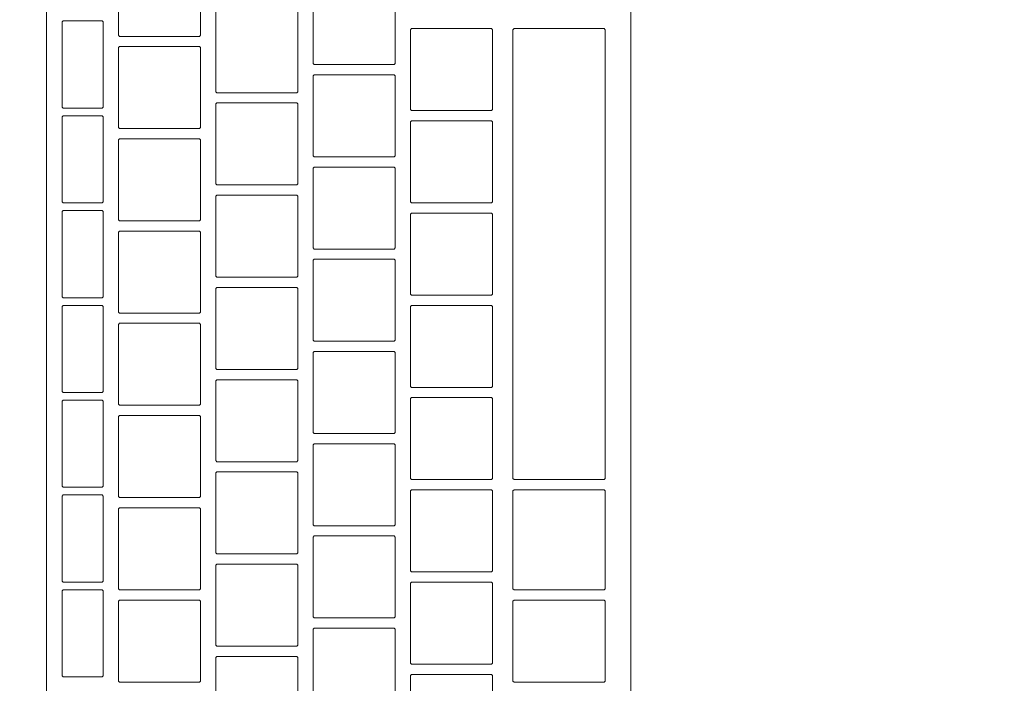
# Model space of a CAD drawing. Header units: metres. Extents: x -3.6 to 84.5, y -11 to 16.8.
# Tile 304 of 656: x 26.32 to 26.512, y 11.935 to 12.065. Entities that reach past the tile are written whole.
import ezdxf

# ---------------------------------------------------------------- set-up
doc = ezdxf.new("R2010")
doc.units = ezdxf.units.M
doc.header["$MEASUREMENT"] = 0
doc.linetypes.add('Wipeout_Contour', pattern=[1, 0, -1])
doc.layers.add('152 - Bemaßung_ Beschriftung.Ausbau', color=7, linetype='Continuous')
doc.layers.add('701 - Einrichtung.Möbel', color=7, linetype='Continuous')
doc.styles.add('ERSTELLTER_STIL_2', font='txt')
doc.dimstyles.new('ERSTELLTER_STIL__1', dxfattribs={"dimtxt": 0.1, "dimasz": 0.0532, "dimexe": 0.18, "dimexo": 0.0625, "dimgap": 0, "dimtad": 1, "dimzin": 0, "dimdsep": 46, "dimtxsty": 'ERSTELLTER_STIL_2', "dimblk": 'ARROWHEAD_2', "dimblk1": 'ARROWHEAD_2', "dimblk2": 'ARROWHEAD_2', "dimcen": 0.09, "dimse1": 1, "dimse2": 1, "dimclrd": 7, "dimclre": 7, "dimclrt": 7, "dimazin": 0, "dimtfac": 1, "dimtdec": 4, "dimtmove": 0, "dimatfit": 3, "dimfxl": 1, "dimtolj": 1, "dimtzin": 0, "dimarcsym": 0})
doc.dimstyles.new('ERSTELLTER_STIL__3', dxfattribs={"dimtxt": 0.1, "dimasz": 0.0532, "dimexe": 0.18, "dimexo": 0.0625, "dimgap": 0, "dimtad": 1, "dimtih": 1, "dimtoh": 1, "dimzin": 0, "dimdsep": 46, "dimtxsty": 'ERSTELLTER_STIL_2', "dimblk": 'ARROWHEAD_2', "dimblk1": 'ARROWHEAD_2', "dimblk2": 'ARROWHEAD_2', "dimcen": 0.09, "dimse1": 1, "dimse2": 1, "dimclrd": 7, "dimclre": 7, "dimclrt": 7, "dimazin": 0, "dimtfac": 1, "dimtdec": 4, "dimtmove": 0, "dimatfit": 3, "dimfxl": 1, "dimtolj": 1, "dimtzin": 0, "dimarcsym": 0})

# ---------------------------------------------------------------- blocks, each defined once
blk = doc.blocks.new('*D375')
at = {"layer": '152 - Bemaßung_ Beschriftung.Ausbau', "color": 7, "linetype": 'Continuous', "lineweight": 5}
for p, q in [((25.795, 15.3025), (25.795, 15.4075)), ((25.68021, 15.39), (25.63979, 15.32)), ((25.81521, 15.39), (25.77479, 15.32)), ((25.66, 15.355), (25.795, 15.355)), ((25.795, 15.355), (29.255, 15.355))]:
    blk.add_line(p, q, dxfattribs=at)
blk = doc.blocks.new('ARROWHEAD_2')
at = {"color": 0, "linetype": 'Continuous', "lineweight": 0}
for p, q in [((-0.3781, -0.655), (0.3781, 0.655)), ((0, 0), (-1, 0))]:
    blk.add_line(p, q, dxfattribs=at)
blk = doc.blocks.new('*D376')
at = {"layer": '152 - Bemaßung_ Beschriftung.Ausbau', "color": 7, "linetype": 'Continuous', "lineweight": 5}
for p, q in [((25.81521, 15.39), (25.77479, 15.32)), ((29.27521, 15.39), (29.23479, 15.32)), ((25.795, 15.355), (29.255, 15.355))]:
    blk.add_line(p, q, dxfattribs=at)
at = {"layer": '152 - Bemaßung_ Beschriftung.Ausbau', "color": 7, "lineweight": 5, "char_height": 0.1, "attachment_point": 7, "style": 'ERSTELLTER_STIL_2'}
for s, insert in [('\\A1;{\\pql;\\fArial|b0|i0|c0|p38;13\\fArial|b0|i0|c0|p38;\\A1{\\H.66x;\\S25^  ;}}', (28.98283, 15.37329)), ('\\A1;{\\pql;\\fArial|b0|i0|c0|p38;3,46}', (27.266, 15.375))]:
    blk.add_mtext(s, dxfattribs=dict(at, insert=insert))
blk = doc.blocks.new('*D377')
at = {"layer": '152 - Bemaßung_ Beschriftung.Ausbau', "color": 7, "linetype": 'Continuous', "lineweight": 5}
for p, q in [((29.255, 15.3025), (29.255, 15.4075)), ((29.3875, 15.3025), (29.3875, 15.4075)), ((29.27521, 15.39), (29.23479, 15.32)), ((29.40771, 15.39), (29.36729, 15.32)), ((25.795, 15.355), (29.255, 15.355)), ((29.255, 15.355), (29.3875, 15.355)), ((29.3875, 15.355), (36.4575, 15.355))]:
    blk.add_line(p, q, dxfattribs=at)
blk = doc.blocks.new('*D648')
at = {"layer": '152 - Bemaßung_ Beschriftung.Ausbau', "color": 7, "linetype": 'Continuous', "lineweight": 5}
for p, q in [((-1.675, 13.455), (-1.675, 13.695)), ((-1.71, 13.47521), (-1.64, 13.43479)), ((-1.6225, 13.455), (-1.7275, 13.455)), ((-1.675, 0.245), (-1.675, 13.455)), ((-1.71, 0.26521), (-1.64, 0.22479)), ((-1.6225, 0.245), (-1.7275, 0.245)), ((-1.675, 0.005), (-1.675, 0.245))]:
    blk.add_line(p, q, dxfattribs=at)
at = {"layer": '152 - Bemaßung_ Beschriftung.Ausbau', "color": 7, "lineweight": 5, "insert": (-1.695, 6.67903), "char_height": 0.1, "attachment_point": 7, "rotation": 90, "style": 'ERSTELLTER_STIL_2'}
blk.add_mtext('\\A1;{\\pql;\\fArial|b0|i0|c0|p38;13,21}', dxfattribs=at)

msp = doc.modelspace()

# ---------------------------------------------------------------- wipeouts: each hides what was drawn before it
at = {"color": 254, "linetype": 'Wipeout_Contour', "lineweight": 0, "ltscale": 116.037036}
msp.add_wipeout([(25.93999, 11.075), (26.83999, 11.075), (26.83999, 12.975), (25.93999, 12.975)], dxfattribs=at).dxf.layer = '701 - Einrichtung.Möbel'

# ---------------------------------------------------------------- next in the draw order: wipeouts: each hides what was drawn before it
at = {"color": 254, "linetype": 'Wipeout_Contour', "lineweight": 0, "ltscale": 115.992173}
msp.add_wipeout([(26.43909, 11.89722), (26.43909, 12.15922), (26.32509, 12.15922), (26.32509, 11.89722)], dxfattribs=at).dxf.layer = '701 - Einrichtung.Möbel'

# ---------------------------------------------------------------- next in the draw order: linework, layer by layer
at = {"layer": '701 - Einrichtung.Möbel', "color": 7, "linetype": 'Continuous', "lineweight": 5, "flags": 128}
msp.add_lwpolyline([(26.43909, 11.89722), (26.43909, 12.15922), (26.32509, 12.15922), (26.32509, 11.89722)], close=True, dxfattribs=at)

# ---------------------------------------------------------------- next in the draw order: wipeouts: each hides what was drawn before it
at = {"color": 254, "linetype": 'Wipeout_Contour', "lineweight": 0, "ltscale": 260.408207}
msp.add_wipeout([(26.35509, 12.06972), (26.35509, 12.07752), (26.35489, 12.07772), (26.33929, 12.07772), (26.33909, 12.07752), (26.33909, 12.06192), (26.33929, 12.06172), (26.35489, 12.06172), (26.35509, 12.06192)], dxfattribs=at).dxf.layer = '701 - Einrichtung.Möbel'
at = {"color": 254, "linetype": 'Wipeout_Contour', "lineweight": 0, "ltscale": 260.698399}
msp.add_wipeout([(26.39309, 12.06422), (26.39309, 12.07202), (26.39289, 12.07222), (26.37729, 12.07222), (26.37709, 12.07202), (26.37709, 12.05642), (26.37729, 12.05622), (26.39289, 12.05622), (26.39309, 12.05642)], dxfattribs=at).dxf.layer = '701 - Einrichtung.Möbel'
at = {"color": 254, "linetype": 'Wipeout_Contour', "lineweight": 0, "ltscale": 260.522346}
msp.add_wipeout([(26.37409, 12.05872), (26.37409, 12.06652), (26.37389, 12.06672), (26.35829, 12.06672), (26.35809, 12.06652), (26.35809, 12.05092), (26.35829, 12.05072), (26.37389, 12.05072), (26.37409, 12.05092)], dxfattribs=at).dxf.layer = '701 - Einrichtung.Möbel'
at = {"color": 254, "linetype": 'Wipeout_Contour', "lineweight": 0, "ltscale": 260.231303}
msp.add_wipeout([(26.33609, 12.05622), (26.33609, 12.06452), (26.33589, 12.06472), (26.32829, 12.06472), (26.32809, 12.06452), (26.32809, 12.04792), (26.32829, 12.04772), (26.33589, 12.04772), (26.33609, 12.04792)], dxfattribs=at).dxf.layer = '701 - Einrichtung.Möbel'
at = {"color": 254, "linetype": 'Wipeout_Contour', "lineweight": 0, "ltscale": 260.820142}
msp.add_wipeout([(26.41209, 12.05522), (26.41209, 12.06302), (26.41189, 12.06322), (26.39629, 12.06322), (26.39609, 12.06302), (26.39609, 12.04742), (26.39629, 12.04722), (26.41189, 12.04722), (26.41209, 12.04742)], dxfattribs=at).dxf.layer = '701 - Einrichtung.Möbel'
at = {"color": 254, "linetype": 'Wipeout_Contour', "lineweight": 0, "ltscale": 260.86078}
msp.add_wipeout([(26.43409, 12.01922), (26.43409, 12.06302), (26.43389, 12.06322), (26.41629, 12.06322), (26.41609, 12.06302), (26.41609, 11.97542), (26.41629, 11.97522), (26.43389, 11.97522), (26.43409, 11.97542)], dxfattribs=at).dxf.layer = '701 - Einrichtung.Möbel'
at = {"color": 254, "linetype": 'Wipeout_Contour', "lineweight": 0, "ltscale": 260.340671}
msp.add_wipeout([(26.35509, 12.05172), (26.35509, 12.05952), (26.35489, 12.05972), (26.33929, 12.05972), (26.33909, 12.05952), (26.33909, 12.04392), (26.33929, 12.04372), (26.35489, 12.04372), (26.35509, 12.04392)], dxfattribs=at).dxf.layer = '701 - Einrichtung.Möbel'
at = {"color": 254, "linetype": 'Wipeout_Contour', "lineweight": 0, "ltscale": 260.630969}
msp.add_wipeout([(26.39309, 12.04622), (26.39309, 12.05402), (26.39289, 12.05422), (26.37729, 12.05422), (26.37709, 12.05402), (26.37709, 12.03842), (26.37729, 12.03822), (26.39289, 12.03822), (26.39309, 12.03842)], dxfattribs=at).dxf.layer = '701 - Einrichtung.Möbel'
at = {"color": 254, "linetype": 'Wipeout_Contour', "lineweight": 0, "ltscale": 260.454901}
msp.add_wipeout([(26.37409, 12.04072), (26.37409, 12.04852), (26.37389, 12.04872), (26.35829, 12.04872), (26.35809, 12.04852), (26.35809, 12.03292), (26.35829, 12.03272), (26.37389, 12.03272), (26.37409, 12.03292)], dxfattribs=at).dxf.layer = '701 - Einrichtung.Möbel'
at = {"color": 254, "linetype": 'Wipeout_Contour', "lineweight": 0, "ltscale": 260.161923}
msp.add_wipeout([(26.33609, 12.03772), (26.33609, 12.04602), (26.33589, 12.04622), (26.32829, 12.04622), (26.32809, 12.04602), (26.32809, 12.02942), (26.32829, 12.02922), (26.33589, 12.02922), (26.33609, 12.02942)], dxfattribs=at).dxf.layer = '701 - Einrichtung.Möbel'
at = {"color": 254, "linetype": 'Wipeout_Contour', "lineweight": 0, "ltscale": 260.752793}
msp.add_wipeout([(26.41209, 12.03722), (26.41209, 12.04502), (26.41189, 12.04522), (26.39629, 12.04522), (26.39609, 12.04502), (26.39609, 12.02942), (26.39629, 12.02922), (26.41189, 12.02922), (26.41209, 12.02942)], dxfattribs=at).dxf.layer = '701 - Einrichtung.Möbel'
at = {"color": 254, "linetype": 'Wipeout_Contour', "lineweight": 0, "ltscale": 260.273218}
msp.add_wipeout([(26.35509, 12.03372), (26.35509, 12.04152), (26.35489, 12.04172), (26.33929, 12.04172), (26.33909, 12.04152), (26.33909, 12.02592), (26.33929, 12.02572), (26.35489, 12.02572), (26.35509, 12.02592)], dxfattribs=at).dxf.layer = '701 - Einrichtung.Möbel'
at = {"color": 254, "linetype": 'Wipeout_Contour', "lineweight": 0, "ltscale": 260.563622}
msp.add_wipeout([(26.39309, 12.02822), (26.39309, 12.03602), (26.39289, 12.03622), (26.37729, 12.03622), (26.37709, 12.03602), (26.37709, 12.02042), (26.37729, 12.02022), (26.39289, 12.02022), (26.39309, 12.02042)], dxfattribs=at).dxf.layer = '701 - Einrichtung.Möbel'
at = {"color": 254, "linetype": 'Wipeout_Contour', "lineweight": 0, "ltscale": 260.387539}
msp.add_wipeout([(26.37409, 12.02272), (26.37409, 12.03052), (26.37389, 12.03072), (26.35829, 12.03072), (26.35809, 12.03052), (26.35809, 12.01492), (26.35829, 12.01472), (26.37389, 12.01472), (26.37409, 12.01492)], dxfattribs=at).dxf.layer = '701 - Einrichtung.Möbel'
at = {"color": 254, "linetype": 'Wipeout_Contour', "lineweight": 0, "ltscale": 260.09263}
msp.add_wipeout([(26.33609, 12.01922), (26.33609, 12.02752), (26.33589, 12.02772), (26.32829, 12.02772), (26.32809, 12.02752), (26.32809, 12.01092), (26.32829, 12.01072), (26.33589, 12.01072), (26.33609, 12.01092)], dxfattribs=at).dxf.layer = '701 - Einrichtung.Möbel'
at = {"color": 254, "linetype": 'Wipeout_Contour', "lineweight": 0, "ltscale": 260.685528}
msp.add_wipeout([(26.41209, 12.01922), (26.41209, 12.02702), (26.41189, 12.02722), (26.39629, 12.02722), (26.39609, 12.02702), (26.39609, 12.01142), (26.39629, 12.01122), (26.41189, 12.01122), (26.41209, 12.01142)], dxfattribs=at).dxf.layer = '701 - Einrichtung.Möbel'
at = {"color": 254, "linetype": 'Wipeout_Contour', "lineweight": 0, "ltscale": 260.205849}
msp.add_wipeout([(26.35509, 12.01572), (26.35509, 12.02352), (26.35489, 12.02372), (26.33929, 12.02372), (26.33909, 12.02352), (26.33909, 12.00792), (26.33929, 12.00772), (26.35489, 12.00772), (26.35509, 12.00792)], dxfattribs=at).dxf.layer = '701 - Einrichtung.Möbel'
at = {"color": 254, "linetype": 'Wipeout_Contour', "lineweight": 0, "ltscale": 260.496358}
msp.add_wipeout([(26.39309, 12.01022), (26.39309, 12.01802), (26.39289, 12.01822), (26.37729, 12.01822), (26.37709, 12.01802), (26.37709, 12.00242), (26.37729, 12.00222), (26.39289, 12.00222), (26.39309, 12.00242)], dxfattribs=at).dxf.layer = '701 - Einrichtung.Möbel'
at = {"color": 254, "linetype": 'Wipeout_Contour', "lineweight": 0, "ltscale": 260.320261}
msp.add_wipeout([(26.37409, 12.00472), (26.37409, 12.01252), (26.37389, 12.01272), (26.35829, 12.01272), (26.35809, 12.01252), (26.35809, 11.99692), (26.35829, 11.99672), (26.37389, 11.99672), (26.37409, 11.99692)], dxfattribs=at).dxf.layer = '701 - Einrichtung.Möbel'
at = {"color": 254, "linetype": 'Wipeout_Contour', "lineweight": 0, "ltscale": 260.023426}
msp.add_wipeout([(26.33609, 12.00072), (26.33609, 12.00902), (26.33589, 12.00922), (26.32829, 12.00922), (26.32809, 12.00902), (26.32809, 11.99242), (26.32829, 11.99222), (26.33589, 11.99222), (26.33609, 11.99242)], dxfattribs=at).dxf.layer = '701 - Einrichtung.Möbel'
at = {"color": 254, "linetype": 'Wipeout_Contour', "lineweight": 0, "ltscale": 260.618346}
msp.add_wipeout([(26.41209, 12.00122), (26.41209, 12.00902), (26.41189, 12.00922), (26.39629, 12.00922), (26.39609, 12.00902), (26.39609, 11.99342), (26.39629, 11.99322), (26.41189, 11.99322), (26.41209, 11.99342)], dxfattribs=at).dxf.layer = '701 - Einrichtung.Möbel'
at = {"color": 254, "linetype": 'Wipeout_Contour', "lineweight": 0, "ltscale": 260.138562}
msp.add_wipeout([(26.35509, 11.99772), (26.35509, 12.00552), (26.35489, 12.00572), (26.33929, 12.00572), (26.33909, 12.00552), (26.33909, 11.98992), (26.33929, 11.98972), (26.35489, 11.98972), (26.35509, 11.98992)], dxfattribs=at).dxf.layer = '701 - Einrichtung.Möbel'
at = {"color": 254, "linetype": 'Wipeout_Contour', "lineweight": 0, "ltscale": 260.429178}
msp.add_wipeout([(26.39309, 11.99222), (26.39309, 12.00002), (26.39289, 12.00022), (26.37729, 12.00022), (26.37709, 12.00002), (26.37709, 11.98442), (26.37729, 11.98422), (26.39289, 11.98422), (26.39309, 11.98442)], dxfattribs=at).dxf.layer = '701 - Einrichtung.Möbel'
at = {"color": 254, "linetype": 'Wipeout_Contour', "lineweight": 0, "ltscale": 260.253066}
msp.add_wipeout([(26.37409, 11.98672), (26.37409, 11.99452), (26.37389, 11.99472), (26.35829, 11.99472), (26.35809, 11.99452), (26.35809, 11.97892), (26.35829, 11.97872), (26.37389, 11.97872), (26.37409, 11.97892)], dxfattribs=at).dxf.layer = '701 - Einrichtung.Möbel'
at = {"color": 254, "linetype": 'Wipeout_Contour', "lineweight": 0, "ltscale": 259.95431}
msp.add_wipeout([(26.33609, 11.98222), (26.33609, 11.99052), (26.33589, 11.99072), (26.32829, 11.99072), (26.32809, 11.99052), (26.32809, 11.97392), (26.32829, 11.97372), (26.33589, 11.97372), (26.33609, 11.97392)], dxfattribs=at).dxf.layer = '701 - Einrichtung.Möbel'
at = {"color": 254, "linetype": 'Wipeout_Contour', "lineweight": 0, "ltscale": 260.551248}
msp.add_wipeout([(26.41209, 11.98322), (26.41209, 11.99102), (26.41189, 11.99122), (26.39629, 11.99122), (26.39609, 11.99102), (26.39609, 11.97542), (26.39629, 11.97522), (26.41189, 11.97522), (26.41209, 11.97542)], dxfattribs=at).dxf.layer = '701 - Einrichtung.Möbel'
at = {"color": 254, "linetype": 'Wipeout_Contour', "lineweight": 0, "ltscale": 260.07136}
msp.add_wipeout([(26.35509, 11.97972), (26.35509, 11.98752), (26.35489, 11.98772), (26.33929, 11.98772), (26.33909, 11.98752), (26.33909, 11.97192), (26.33929, 11.97172), (26.35489, 11.97172), (26.35509, 11.97192)], dxfattribs=at).dxf.layer = '701 - Einrichtung.Möbel'
at = {"color": 254, "linetype": 'Wipeout_Contour', "lineweight": 0, "ltscale": 260.362081}
msp.add_wipeout([(26.39309, 11.97422), (26.39309, 11.98202), (26.39289, 11.98222), (26.37729, 11.98222), (26.37709, 11.98202), (26.37709, 11.96642), (26.37729, 11.96622), (26.39289, 11.96622), (26.39309, 11.96642)], dxfattribs=at).dxf.layer = '701 - Einrichtung.Möbel'
at = {"color": 254, "linetype": 'Wipeout_Contour', "lineweight": 0, "ltscale": 260.185955}
msp.add_wipeout([(26.37409, 11.96872), (26.37409, 11.97652), (26.37389, 11.97672), (26.35829, 11.97672), (26.35809, 11.97652), (26.35809, 11.96092), (26.35829, 11.96072), (26.37389, 11.96072), (26.37409, 11.96092)], dxfattribs=at).dxf.layer = '701 - Einrichtung.Möbel'
at = {"color": 254, "linetype": 'Wipeout_Contour', "lineweight": 0, "ltscale": 259.885283}
msp.add_wipeout([(26.33609, 11.96372), (26.33609, 11.97202), (26.33589, 11.97222), (26.32829, 11.97222), (26.32809, 11.97202), (26.32809, 11.95542), (26.32829, 11.95522), (26.33589, 11.95522), (26.33609, 11.95542)], dxfattribs=at).dxf.layer = '701 - Einrichtung.Möbel'
at = {"color": 254, "linetype": 'Wipeout_Contour', "lineweight": 0, "ltscale": 260.484233}
msp.add_wipeout([(26.41209, 11.96522), (26.41209, 11.97302), (26.41189, 11.97322), (26.39629, 11.97322), (26.39609, 11.97302), (26.39609, 11.95742), (26.39629, 11.95722), (26.41189, 11.95722), (26.41209, 11.95742)], dxfattribs=at).dxf.layer = '701 - Einrichtung.Möbel'
at = {"color": 254, "linetype": 'Wipeout_Contour', "lineweight": 0, "ltscale": 260.650899}
msp.add_wipeout([(26.43409, 11.96347), (26.43409, 11.97302), (26.43389, 11.97322), (26.41629, 11.97322), (26.41609, 11.97302), (26.41609, 11.95392), (26.41629, 11.95372), (26.43389, 11.95372), (26.43409, 11.95392)], dxfattribs=at).dxf.layer = '701 - Einrichtung.Möbel'
at = {"color": 254, "linetype": 'Wipeout_Contour', "lineweight": 0, "ltscale": 260.004241}
msp.add_wipeout([(26.35509, 11.96172), (26.35509, 11.96952), (26.35489, 11.96972), (26.33929, 11.96972), (26.33909, 11.96952), (26.33909, 11.95392), (26.33929, 11.95372), (26.35489, 11.95372), (26.35509, 11.95392)], dxfattribs=at).dxf.layer = '701 - Einrichtung.Möbel'
at = {"color": 254, "linetype": 'Wipeout_Contour', "lineweight": 0, "ltscale": 260.295068}
msp.add_wipeout([(26.39309, 11.95622), (26.39309, 11.96402), (26.39289, 11.96422), (26.37729, 11.96422), (26.37709, 11.96402), (26.37709, 11.94842), (26.37729, 11.94822), (26.39289, 11.94822), (26.39309, 11.94842)], dxfattribs=at).dxf.layer = '701 - Einrichtung.Möbel'
at = {"color": 254, "linetype": 'Wipeout_Contour', "lineweight": 0, "ltscale": 260.118927}
msp.add_wipeout([(26.37409, 11.95072), (26.37409, 11.95852), (26.37389, 11.95872), (26.35829, 11.95872), (26.35809, 11.95852), (26.35809, 11.94292), (26.35829, 11.94272), (26.37389, 11.94272), (26.37409, 11.94292)], dxfattribs=at).dxf.layer = '701 - Einrichtung.Möbel'
at = {"color": 254, "linetype": 'Wipeout_Contour', "lineweight": 0, "ltscale": 260.417301}
msp.add_wipeout([(26.41209, 11.94722), (26.41209, 11.95502), (26.41189, 11.95522), (26.39629, 11.95522), (26.39609, 11.95502), (26.39609, 11.93942), (26.39629, 11.93922), (26.41189, 11.93922), (26.41209, 11.93942)], dxfattribs=at).dxf.layer = '701 - Einrichtung.Möbel'
at = {"color": 254, "linetype": 'Wipeout_Contour', "lineweight": 0, "ltscale": 259.816344}
msp.add_wipeout([(26.33609, 11.94522), (26.33609, 11.95352), (26.33589, 11.95372), (26.32829, 11.95372), (26.32809, 11.95352), (26.32809, 11.93692), (26.32829, 11.93672), (26.33589, 11.93672), (26.33609, 11.93692)], dxfattribs=at).dxf.layer = '701 - Einrichtung.Möbel'
at = {"color": 254, "linetype": 'Wipeout_Contour', "lineweight": 0, "ltscale": 259.937205}
msp.add_wipeout([(26.35509, 11.94372), (26.35509, 11.95152), (26.35489, 11.95172), (26.33929, 11.95172), (26.33909, 11.95152), (26.33909, 11.93592), (26.33929, 11.93572), (26.35489, 11.93572), (26.35509, 11.93592)], dxfattribs=at).dxf.layer = '701 - Einrichtung.Möbel'
at = {"color": 254, "linetype": 'Wipeout_Contour', "lineweight": 0, "ltscale": 260.577313}
msp.add_wipeout([(26.43409, 11.94372), (26.43409, 11.95152), (26.43389, 11.95172), (26.41629, 11.95172), (26.41609, 11.95152), (26.41609, 11.93592), (26.41629, 11.93572), (26.43389, 11.93572), (26.43409, 11.93592)], dxfattribs=at).dxf.layer = '701 - Einrichtung.Möbel'
at = {"color": 254, "linetype": 'Wipeout_Contour', "lineweight": 0, "ltscale": 260.228138}
msp.add_wipeout([(26.39309, 11.93822), (26.39309, 11.94602), (26.39289, 11.94622), (26.37729, 11.94622), (26.37709, 11.94602), (26.37709, 11.93042), (26.37729, 11.93022), (26.39289, 11.93022), (26.39309, 11.93042)], dxfattribs=at).dxf.layer = '701 - Einrichtung.Möbel'
at = {"color": 254, "linetype": 'Wipeout_Contour', "lineweight": 0, "ltscale": 260.051983}
msp.add_wipeout([(26.37409, 11.93272), (26.37409, 11.94052), (26.37389, 11.94072), (26.35829, 11.94072), (26.35809, 11.94052), (26.35809, 11.92492), (26.35829, 11.92472), (26.37389, 11.92472), (26.37409, 11.92492)], dxfattribs=at).dxf.layer = '701 - Einrichtung.Möbel'
at = {"color": 254, "linetype": 'Wipeout_Contour', "lineweight": 0, "ltscale": 260.311499}
msp.add_wipeout([(26.41209, 11.91847), (26.41209, 11.93702), (26.41189, 11.93722), (26.39629, 11.93722), (26.39609, 11.93702), (26.39609, 11.89992), (26.39629, 11.89972), (26.41189, 11.89972), (26.41209, 11.89992)], dxfattribs=at).dxf.layer = '701 - Einrichtung.Möbel'

# ---------------------------------------------------------------- next in the draw order: linework, layer by layer
at = {"layer": '701 - Einrichtung.Möbel', "color": 7, "linetype": 'Continuous', "lineweight": 5, "flags": 128}
for points in [[(26.35509, 12.06972), (26.35509, 12.07752), (26.35489, 12.07772), (26.33929, 12.07772), (26.33909, 12.07752), (26.33909, 12.06192), (26.33929, 12.06172), (26.35489, 12.06172), (26.35509, 12.06192)], [(26.39309, 12.06422), (26.39309, 12.07202), (26.39289, 12.07222), (26.37729, 12.07222), (26.37709, 12.07202), (26.37709, 12.05642), (26.37729, 12.05622), (26.39289, 12.05622), (26.39309, 12.05642)], [(26.37409, 12.05872), (26.37409, 12.06652), (26.37389, 12.06672), (26.35829, 12.06672), (26.35809, 12.06652), (26.35809, 12.05092), (26.35829, 12.05072), (26.37389, 12.05072), (26.37409, 12.05092)], [(26.33609, 12.05622), (26.33609, 12.06452), (26.33589, 12.06472), (26.32829, 12.06472), (26.32809, 12.06452), (26.32809, 12.04792), (26.32829, 12.04772), (26.33589, 12.04772), (26.33609, 12.04792)], [(26.41209, 12.05522), (26.41209, 12.06302), (26.41189, 12.06322), (26.39629, 12.06322), (26.39609, 12.06302), (26.39609, 12.04742), (26.39629, 12.04722), (26.41189, 12.04722), (26.41209, 12.04742)], [(26.43409, 12.01922), (26.43409, 12.06302), (26.43389, 12.06322), (26.41629, 12.06322), (26.41609, 12.06302), (26.41609, 11.97542), (26.41629, 11.97522), (26.43389, 11.97522), (26.43409, 11.97542)], [(26.35509, 12.05172), (26.35509, 12.05952), (26.35489, 12.05972), (26.33929, 12.05972), (26.33909, 12.05952), (26.33909, 12.04392), (26.33929, 12.04372), (26.35489, 12.04372), (26.35509, 12.04392)], [(26.39309, 12.04622), (26.39309, 12.05402), (26.39289, 12.05422), (26.37729, 12.05422), (26.37709, 12.05402), (26.37709, 12.03842), (26.37729, 12.03822), (26.39289, 12.03822), (26.39309, 12.03842)], [(26.37409, 12.04072), (26.37409, 12.04852), (26.37389, 12.04872), (26.35829, 12.04872), (26.35809, 12.04852), (26.35809, 12.03292), (26.35829, 12.03272), (26.37389, 12.03272), (26.37409, 12.03292)], [(26.33609, 12.03772), (26.33609, 12.04602), (26.33589, 12.04622), (26.32829, 12.04622), (26.32809, 12.04602), (26.32809, 12.02942), (26.32829, 12.02922), (26.33589, 12.02922), (26.33609, 12.02942)], [(26.41209, 12.03722), (26.41209, 12.04502), (26.41189, 12.04522), (26.39629, 12.04522), (26.39609, 12.04502), (26.39609, 12.02942), (26.39629, 12.02922), (26.41189, 12.02922), (26.41209, 12.02942)], [(26.35509, 12.03372), (26.35509, 12.04152), (26.35489, 12.04172), (26.33929, 12.04172), (26.33909, 12.04152), (26.33909, 12.02592), (26.33929, 12.02572), (26.35489, 12.02572), (26.35509, 12.02592)], [(26.39309, 12.02822), (26.39309, 12.03602), (26.39289, 12.03622), (26.37729, 12.03622), (26.37709, 12.03602), (26.37709, 12.02042), (26.37729, 12.02022), (26.39289, 12.02022), (26.39309, 12.02042)], [(26.37409, 12.02272), (26.37409, 12.03052), (26.37389, 12.03072), (26.35829, 12.03072), (26.35809, 12.03052), (26.35809, 12.01492), (26.35829, 12.01472), (26.37389, 12.01472), (26.37409, 12.01492)], [(26.33609, 12.01922), (26.33609, 12.02752), (26.33589, 12.02772), (26.32829, 12.02772), (26.32809, 12.02752), (26.32809, 12.01092), (26.32829, 12.01072), (26.33589, 12.01072), (26.33609, 12.01092)], [(26.41209, 12.01922), (26.41209, 12.02702), (26.41189, 12.02722), (26.39629, 12.02722), (26.39609, 12.02702), (26.39609, 12.01142), (26.39629, 12.01122), (26.41189, 12.01122), (26.41209, 12.01142)], [(26.35509, 12.01572), (26.35509, 12.02352), (26.35489, 12.02372), (26.33929, 12.02372), (26.33909, 12.02352), (26.33909, 12.00792), (26.33929, 12.00772), (26.35489, 12.00772), (26.35509, 12.00792)], [(26.39309, 12.01022), (26.39309, 12.01802), (26.39289, 12.01822), (26.37729, 12.01822), (26.37709, 12.01802), (26.37709, 12.00242), (26.37729, 12.00222), (26.39289, 12.00222), (26.39309, 12.00242)], [(26.37409, 12.00472), (26.37409, 12.01252), (26.37389, 12.01272), (26.35829, 12.01272), (26.35809, 12.01252), (26.35809, 11.99692), (26.35829, 11.99672), (26.37389, 11.99672), (26.37409, 11.99692)], [(26.33609, 12.00072), (26.33609, 12.00902), (26.33589, 12.00922), (26.32829, 12.00922), (26.32809, 12.00902), (26.32809, 11.99242), (26.32829, 11.99222), (26.33589, 11.99222), (26.33609, 11.99242)], [(26.41209, 12.00122), (26.41209, 12.00902), (26.41189, 12.00922), (26.39629, 12.00922), (26.39609, 12.00902), (26.39609, 11.99342), (26.39629, 11.99322), (26.41189, 11.99322), (26.41209, 11.99342)], [(26.35509, 11.99772), (26.35509, 12.00552), (26.35489, 12.00572), (26.33929, 12.00572), (26.33909, 12.00552), (26.33909, 11.98992), (26.33929, 11.98972), (26.35489, 11.98972), (26.35509, 11.98992)], [(26.39309, 11.99222), (26.39309, 12.00002), (26.39289, 12.00022), (26.37729, 12.00022), (26.37709, 12.00002), (26.37709, 11.98442), (26.37729, 11.98422), (26.39289, 11.98422), (26.39309, 11.98442)], [(26.37409, 11.98672), (26.37409, 11.99452), (26.37389, 11.99472), (26.35829, 11.99472), (26.35809, 11.99452), (26.35809, 11.97892), (26.35829, 11.97872), (26.37389, 11.97872), (26.37409, 11.97892)], [(26.33609, 11.98222), (26.33609, 11.99052), (26.33589, 11.99072), (26.32829, 11.99072), (26.32809, 11.99052), (26.32809, 11.97392), (26.32829, 11.97372), (26.33589, 11.97372), (26.33609, 11.97392)], [(26.41209, 11.98322), (26.41209, 11.99102), (26.41189, 11.99122), (26.39629, 11.99122), (26.39609, 11.99102), (26.39609, 11.97542), (26.39629, 11.97522), (26.41189, 11.97522), (26.41209, 11.97542)], [(26.35509, 11.97972), (26.35509, 11.98752), (26.35489, 11.98772), (26.33929, 11.98772), (26.33909, 11.98752), (26.33909, 11.97192), (26.33929, 11.97172), (26.35489, 11.97172), (26.35509, 11.97192)], [(26.39309, 11.97422), (26.39309, 11.98202), (26.39289, 11.98222), (26.37729, 11.98222), (26.37709, 11.98202), (26.37709, 11.96642), (26.37729, 11.96622), (26.39289, 11.96622), (26.39309, 11.96642)], [(26.37409, 11.96872), (26.37409, 11.97652), (26.37389, 11.97672), (26.35829, 11.97672), (26.35809, 11.97652), (26.35809, 11.96092), (26.35829, 11.96072), (26.37389, 11.96072), (26.37409, 11.96092)], [(26.33609, 11.96372), (26.33609, 11.97202), (26.33589, 11.97222), (26.32829, 11.97222), (26.32809, 11.97202), (26.32809, 11.95542), (26.32829, 11.95522), (26.33589, 11.95522), (26.33609, 11.95542)], [(26.41209, 11.96522), (26.41209, 11.97302), (26.41189, 11.97322), (26.39629, 11.97322), (26.39609, 11.97302), (26.39609, 11.95742), (26.39629, 11.95722), (26.41189, 11.95722), (26.41209, 11.95742)], [(26.43409, 11.96347), (26.43409, 11.97302), (26.43389, 11.97322), (26.41629, 11.97322), (26.41609, 11.97302), (26.41609, 11.95392), (26.41629, 11.95372), (26.43389, 11.95372), (26.43409, 11.95392)], [(26.35509, 11.96172), (26.35509, 11.96952), (26.35489, 11.96972), (26.33929, 11.96972), (26.33909, 11.96952), (26.33909, 11.95392), (26.33929, 11.95372), (26.35489, 11.95372), (26.35509, 11.95392)], [(26.39309, 11.95622), (26.39309, 11.96402), (26.39289, 11.96422), (26.37729, 11.96422), (26.37709, 11.96402), (26.37709, 11.94842), (26.37729, 11.94822), (26.39289, 11.94822), (26.39309, 11.94842)], [(26.37409, 11.95072), (26.37409, 11.95852), (26.37389, 11.95872), (26.35829, 11.95872), (26.35809, 11.95852), (26.35809, 11.94292), (26.35829, 11.94272), (26.37389, 11.94272), (26.37409, 11.94292)], [(26.41209, 11.94722), (26.41209, 11.95502), (26.41189, 11.95522), (26.39629, 11.95522), (26.39609, 11.95502), (26.39609, 11.93942), (26.39629, 11.93922), (26.41189, 11.93922), (26.41209, 11.93942)], [(26.33609, 11.94522), (26.33609, 11.95352), (26.33589, 11.95372), (26.32829, 11.95372), (26.32809, 11.95352), (26.32809, 11.93692), (26.32829, 11.93672), (26.33589, 11.93672), (26.33609, 11.93692)], [(26.35509, 11.94372), (26.35509, 11.95152), (26.35489, 11.95172), (26.33929, 11.95172), (26.33909, 11.95152), (26.33909, 11.93592), (26.33929, 11.93572), (26.35489, 11.93572), (26.35509, 11.93592)], [(26.43409, 11.94372), (26.43409, 11.95152), (26.43389, 11.95172), (26.41629, 11.95172), (26.41609, 11.95152), (26.41609, 11.93592), (26.41629, 11.93572), (26.43389, 11.93572), (26.43409, 11.93592)], [(26.39309, 11.93822), (26.39309, 11.94602), (26.39289, 11.94622), (26.37729, 11.94622), (26.37709, 11.94602), (26.37709, 11.93042), (26.37729, 11.93022), (26.39289, 11.93022), (26.39309, 11.93042)], [(26.37409, 11.93272), (26.37409, 11.94052), (26.37389, 11.94072), (26.35829, 11.94072), (26.35809, 11.94052), (26.35809, 11.92492), (26.35829, 11.92472), (26.37389, 11.92472), (26.37409, 11.92492)], [(26.41209, 11.91847), (26.41209, 11.93702), (26.41189, 11.93722), (26.39629, 11.93722), (26.39609, 11.93702), (26.39609, 11.89992), (26.39629, 11.89972), (26.41189, 11.89972), (26.41209, 11.89992)]]:
    msp.add_lwpolyline(points, close=True, dxfattribs=at)

# ---------------------------------------------------------------- next in the draw order: dimensions: what is measured, and where the dimension line sits
at = {"layer": '152 - Bemaßung_ Beschriftung.Ausbau', "color": 7, "linetype": 'Continuous', "lineweight": 5}
for base, p1, p2, picture, middle in [((29.255, 15.355), (25.795, 10.73156), (29.255, 10.61999), '*D376', (27.39588, 15.425)), ((25.795, 15.355), (25.66, 10.7315611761), (25.795, 10.7315611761), '*D375', (25.6492080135, 15.4250000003)), ((29.3875, 15.355), (29.255, 10.61999), (29.3875, 10.61999), '*D377', (29.23224, 15.425))]:
    dim = msp.add_linear_dim(base=base, p1=p1, p2=p2, dimstyle='ERSTELLTER_STIL__3', dxfattribs=at)
    dim.commit()
    dim.dimension.update_dxf_attribs({"geometry": picture, "text_midpoint": middle, "dimtype": 160})
dim = msp.add_linear_dim(base=(-1.675, 13.455), p1=(22.1775, 0.245), p2=(31.13001, 13.455), angle=90, dimstyle='ERSTELLTER_STIL__1', dxfattribs=at)
dim.commit()
dim.dimension.update_dxf_attribs({"geometry": '*D648', "text_midpoint": (-1.745, 6.84703), "dimtype": 160, "text_rotation": 90})

doc.saveas('drawing.dxf')
